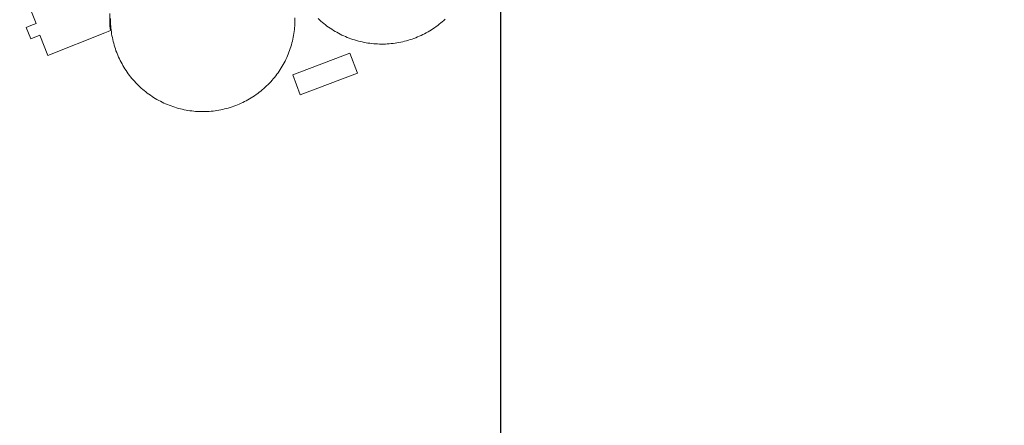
# Model space of a CAD drawing. Header units: metres. Extents: x 250001 to 257773, y 598992 to 609118.
# Tile 534 of 656: x 251211 to 251404, y 607113 to 607193. Entities that reach past the tile are written whole.
import ezdxf

# ---------------------------------------------------------------- set-up
doc = ezdxf.new("R2010")
doc.units = ezdxf.units.M
for name, color, linetype, lineweight in [('B-WE-OG-TERREIN_ERF-GV', 7, 'Continuous', 18), ('N-WE-OG-GBKN-G', 7, 'Continuous', 25), ('X-XX-AL-REFERENTIE-G', 7, 'Continuous', 18)]:
    doc.layers.add(name, color=color, linetype=linetype, lineweight=lineweight)

# ---------------------------------------------------------------- blocks, each defined once
blk = doc.blocks.new('BS2021-132-Xref-KAD-20210617')
at = {"layer": 'N-WE-OG-GBKN-G'}
blk.add_lwpolyline([(251305.421, 608118.318), (256711.718, 608118.318), (256711.718, 599991.994), (251305.421, 599991.994)], close=True, dxfattribs=at)
blk = doc.blocks.new('BS2021-132-Xref-BGT-GRIJS-20210617-aangepast')
at = {"layer": 'B-WE-OG-TERREIN_ERF-GV', "flags": 128}
for points in [[(251294.536, 607192.777), (251294.255, 607192.52), (251293.969, 607192.269), (251293.677, 607192.024), (251293.381, 607191.785), (251293.079, 607191.553), (251292.773, 607191.327), (251292.462, 607191.107), (251292.146, 607190.894), (251291.826, 607190.688), (251291.502, 607190.488), (251291.173, 607190.295), (251290.841, 607190.109), (251290.505, 607189.931), (251290.165, 607189.759), (251289.821, 607189.594), (251289.474, 607189.437), (251289.124, 607189.287), (251288.771, 607189.145), (251288.415, 607189.01), (251288.056, 607188.882), (251287.695, 607188.762), (251287.331, 607188.649), (251286.965, 607188.545), (251286.597, 607188.448), (251286.226, 607188.358), (251285.854, 607188.277), (251285.481, 607188.203), (251285.106, 607188.137), (251284.729, 607188.08), (251284.352, 607188.03), (251283.973, 607187.988), (251283.594, 607187.953), (251283.214, 607187.927), (251282.834, 607187.909), (251282.453, 607187.899), (251282.072, 607187.897), (251281.691, 607187.903), (251281.311, 607187.917), (251280.93, 607187.938), (251280.551, 607187.968), (251280.172, 607188.006), (251279.794, 607188.052), (251279.417, 607188.106), (251279.041, 607188.167), (251278.666, 607188.237), (251278.293, 607188.314), (251277.922, 607188.399), (251277.553, 607188.492), (251277.186, 607188.593), (251276.821, 607188.701), (251276.458, 607188.817), (251276.098, 607188.941), (251275.74, 607189.072), (251275.385, 607189.21), (251275.034, 607189.356), (251274.685, 607189.51), (251274.34, 607189.67), (251273.998, 607189.838), (251273.66, 607190.014), (251273.325, 607190.196), (251272.995, 607190.385), (251272.668, 607190.581), (251272.346, 607190.784), (251272.028, 607190.993), (251271.714, 607191.209), (251271.405, 607191.432), (251271.101, 607191.661), (251270.802, 607191.896), (251270.508, 607192.138), (251270.218, 607192.386), (251269.935, 607192.64), (251269.656, 607192.9)], [(251265.141, 607193.002), (251265.143, 607192.622), (251265.137, 607192.242), (251265.123, 607191.862), (251265.101, 607191.483), (251265.071, 607191.104), (251265.033, 607190.726), (251264.987, 607190.349), (251264.933, 607189.973), (251264.871, 607189.598), (251264.802, 607189.224), (251264.724, 607188.852), (251264.639, 607188.482), (251264.546, 607188.114), (251264.445, 607187.748), (251264.336, 607187.383), (251264.22, 607187.022), (251264.096, 607186.663), (251263.965, 607186.306), (251263.826, 607185.952), (251263.68, 607185.602), (251263.527, 607185.254), (251263.366, 607184.91), (251263.198, 607184.569), (251263.023, 607184.232), (251262.84, 607183.899), (251262.651, 607183.569), (251262.455, 607183.244), (251262.252, 607182.923), (251262.043, 607182.606), (251261.826, 607182.293), (251261.603, 607181.986), (251261.374, 607181.683), (251261.139, 607181.385), (251260.897, 607181.091), (251260.649, 607180.804), (251260.395, 607180.521), (251260.135, 607180.244), (251259.87, 607179.972), (251259.598, 607179.706), (251259.322, 607179.446), (251259.04, 607179.191), (251258.752, 607178.943), (251258.459, 607178.701), (251258.162, 607178.464), (251257.859, 607178.235), (251257.552, 607178.011), (251257.24, 607177.795), (251256.923, 607177.584), (251256.602, 607177.381), (251256.277, 607177.184), (251255.948, 607176.995), (251255.615, 607176.812), (251255.278, 607176.636), (251254.938, 607176.467), (251254.594, 607176.306), (251254.247, 607176.152), (251253.896, 607176.005), (251253.543, 607175.865), (251253.187, 607175.734), (251252.828, 607175.609), (251252.466, 607175.492), (251252.102, 607175.383), (251251.736, 607175.282), (251251.368, 607175.188), (251250.998, 607175.102), (251250.626, 607175.024), (251250.253, 607174.953), (251249.878, 607174.891), (251249.502, 607174.836), (251249.125, 607174.79), (251248.747, 607174.751), (251248.368, 607174.72), (251247.989, 607174.698), (251247.609, 607174.683), (251247.229, 607174.676), (251246.85, 607174.677), (251246.47, 607174.687), (251246.09, 607174.704), (251245.711, 607174.729), (251245.332, 607174.762), (251244.955, 607174.804), (251244.578, 607174.853), (251244.203, 607174.91), (251243.828, 607174.975), (251243.455, 607175.048), (251243.084, 607175.128), (251242.714, 607175.217), (251242.347, 607175.313), (251241.981, 607175.417), (251241.618, 607175.528), (251241.258, 607175.648), (251240.899, 607175.775), (251240.544, 607175.909), (251240.192, 607176.051), (251239.842, 607176.2), (251239.496, 607176.356), (251239.153, 607176.52), (251238.814, 607176.691), (251238.478, 607176.869), (251238.146, 607177.054), (251237.818, 607177.246), (251237.495, 607177.445), (251237.175, 607177.65), (251236.86, 607177.863), (251236.549, 607178.081), (251236.244, 607178.307), (251235.943, 607178.538), (251235.646, 607178.777), (251235.356, 607179.021), (251235.07, 607179.271), (251234.789, 607179.527), (251234.514, 607179.79), (251234.245, 607180.057), (251233.981, 607180.331), (251233.723, 607180.61), (251233.471, 607180.894), (251233.225, 607181.184), (251232.985, 607181.478), (251232.752, 607181.778), (251232.524, 607182.082), (251232.304, 607182.392), (251232.089, 607182.706), (251231.882, 607183.024), (251231.681, 607183.346), (251231.487, 607183.673), (251231.3, 607184.004), (251231.12, 607184.338), (251230.947, 607184.677), (251230.782, 607185.019), (251230.623, 607185.364), (251230.472, 607185.712), (251230.328, 607186.064), (251230.258, 607186.243), (251230.125, 607186.599), (251230, 607186.958), (251229.883, 607187.319), (251229.773, 607187.683), (251229.671, 607188.049), (251229.576, 607188.417), (251229.49, 607188.787), (251229.411, 607189.158), (251229.34, 607189.532), (251229.276, 607189.906), (251229.221, 607190.282), (251229.174, 607190.659), (251229.134, 607191.037), (251229.103, 607191.416), (251229.08, 607191.795), (251229.064, 607192.174), (251229.056, 607192.554), (251229.057, 607192.934)], [(251228.917, 607193.857), (251228.89, 607192.65), (251228.943, 607191.444), (251229.036, 607190.527), (251228.621, 607190.363), (251227.929, 607190.089), (251216.8, 607185.678), (251215.236, 607189.624), (251213.433, 607188.909), (251212.54, 607191.162), (251213.493, 607191.54), (251214.475, 607191.929), (251211.282, 607199.986)]]:
    blk.add_lwpolyline(points, dxfattribs=at)
blk.add_lwpolyline([(251275.905, 607186.096), (251277.384, 607182.17), (251266.179, 607177.95), (251264.7, 607181.876)], close=True, dxfattribs=at)
at = {"layer": 'N-WE-OG-GBKN-G'}
blk.add_lwpolyline([(251305.421, 608118.318), (256711.718, 608118.318), (256711.718, 599991.994), (251305.421, 599991.994)], close=True, dxfattribs=at)

msp = doc.modelspace()

# ---------------------------------------------------------------- block references
at = {"layer": 'X-XX-AL-REFERENTIE-G'}
for name in ['BS2021-132-Xref-BGT-GRIJS-20210617-aangepast', 'BS2021-132-Xref-KAD-20210617']:
    msp.add_blockref(name, (0, 0), dxfattribs=at)

doc.saveas('drawing.dxf')
